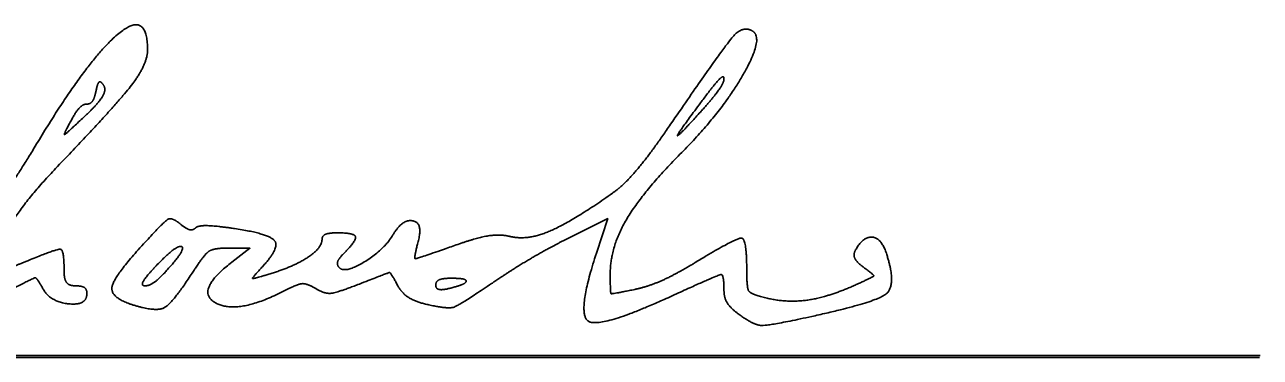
# Model space of a CAD drawing. Extents: x 0 to 82.7, y -0.2 to 22.
# Drawn here: x 77.95 to 79.188, y 8.223 to 8.557 of the extents above; entities that cross this region are included whole.
import ezdxf

# ---------------------------------------------------------------- set-up
doc = ezdxf.new("R2010")
doc.units = 0
doc.layers.add('SH_Data', color=7, linetype='Continuous')
doc.layers.add('SH_Text', color=7, linetype='Continuous')

msp = doc.modelspace()

# ---------------------------------------------------------------- linework, layer by layer
at = {"layer": 'SH_Data'}
for p, q in [((75.6876, 8.2227), (79.1876, 8.2227)), ((75.6883, 8.2245), (79.1883, 8.2245))]:
    msp.add_line(p, q, dxfattribs=at)
at = {"layer": 'SH_Text'}
msp.add_line((78.0294, 8.4955), (78.0294, 8.4955), dxfattribs=at)
for points in [[(78.4958, 8.3427), (78.5345, 8.362), (78.5231, 8.3273)], [(78.1551, 8.3324), (78.1759, 8.3322), (78.1576, 8.3181)]]:
    msp.add_lwpolyline(points, dxfattribs=at)
for points in [[(78.0733, 8.5315), (78.0733, 8.5728), (78.0117, 8.5197), (77.9607, 8.4346)], [(78.6796, 8.5502), (78.67, 8.5562), (78.65, 8.5334), (78.5974, 8.4567)], [(78.6086, 8.4284), (78.6474, 8.4676), (78.6913, 8.543), (78.6796, 8.5502)], [(77.9812, 8.4123), (78.0405, 8.4743), (78.0733, 8.5168), (78.0733, 8.5315)], [(78.0108, 8.4652), (78.0238, 8.4774), (78.0321, 8.4911), (78.0294, 8.4955)], [(78.0294, 8.4955), (78.0264, 8.5003), (78.0232, 8.4981), (78.0217, 8.4902)], [(78.6509, 8.5024), (78.6509, 8.4985), (78.6403, 8.4835), (78.6273, 8.469)], [(78.6344, 8.4875), (78.6435, 8.4995), (78.6509, 8.5062), (78.6509, 8.5024)], [(78.0217, 8.4902), (78.0202, 8.4829), (78.016, 8.4769), (78.0122, 8.4769)], [(78.6273, 8.469), (78.6027, 8.4417), (78.6058, 8.4496), (78.6344, 8.4875)], [(78.0122, 8.4769), (78.0085, 8.4769), (78.0014, 8.4693), (77.9964, 8.4599)], [(77.9964, 8.4599), (77.9888, 8.4458), (77.9913, 8.4467), (78.0108, 8.4652)], [(78.5974, 8.4567), (78.577, 8.4268), (78.5507, 8.3956), (78.5391, 8.3874)], [(77.9607, 8.4346), (77.9382, 8.397), (77.9164, 8.3735), (77.876, 8.3431)], [(78.5369, 8.3066), (78.5369, 8.3335), (78.5695, 8.3888), (78.6086, 8.4284)], [(77.9239, 8.3123), (77.9154, 8.3207), (77.9481, 8.3777), (77.9812, 8.4123)], [(78.5391, 8.3874), (78.4982, 8.3586), (78.4535, 8.3398), (78.4362, 8.3441)], [(78.106, 8.3566), (78.0977, 8.3635), (78.09, 8.3593), (78.0692, 8.3365)], [(78.3447, 8.3401), (78.3493, 8.3578), (78.3287, 8.3618), (78.3188, 8.3451)], [(78.1212, 8.3525), (78.1186, 8.35), (78.1118, 8.3518), (78.106, 8.3566)], [(78.1604, 8.352), (78.1414, 8.3548), (78.1237, 8.3551), (78.1212, 8.3525)], [(78.1854, 8.3104), (78.2056, 8.3316), (78.1966, 8.3466), (78.1604, 8.352)], [(78.2633, 8.3477), (78.255, 8.3477), (78.2481, 8.3447), (78.2481, 8.341)], [(78.2695, 8.3266), (78.2828, 8.3399), (78.2805, 8.3477), (78.2633, 8.3477)], [(78.3188, 8.3451), (78.31, 8.3304), (78.2713, 8.3068), (78.2655, 8.3126)], [(78.4362, 8.3441), (78.4268, 8.3465), (78.4042, 8.3431), (78.3859, 8.3367)], [(78.0692, 8.3365), (78.0396, 8.3042), (78.0357, 8.2827), (78.0581, 8.2755)], [(78.0809, 8.3135), (78.1018, 8.3358), (78.1127, 8.3322), (78.0924, 8.3098)], [(78.2481, 8.341), (78.2481, 8.3324), (78.2194, 8.3136), (78.1949, 8.3062)], [(78.3859, 8.3367), (78.3431, 8.3216), (78.3399, 8.3219), (78.3447, 8.3401)], [(78.418, 8.2968), (78.4395, 8.3114), (78.4745, 8.3321), (78.4958, 8.3427)], [(78.6737, 8.3094), (78.6737, 8.3415), (78.6639, 8.3433), (78.6228, 8.3183)], [(78.814, 8.326), (78.809, 8.3418), (78.7915, 8.3448), (78.7832, 8.3314)], [(77.9897, 8.3085), (77.9897, 8.33), (77.9831, 8.3322), (77.9541, 8.32)], [(78.1171, 8.306), (78.1299, 8.3258), (78.1395, 8.3325), (78.1551, 8.3324)], [(78.2655, 8.3126), (78.2628, 8.3154), (78.2646, 8.3216), (78.2695, 8.3266)], [(78.5231, 8.3273), (78.5031, 8.2664), (78.527, 8.2515), (78.5948, 8.2826)], [(78.7421, 8.2645), (78.8036, 8.278), (78.8237, 8.2953), (78.814, 8.326)], [(78.7832, 8.3314), (78.7802, 8.3266), (78.7834, 8.3185), (78.7902, 8.3135)], [(77.9541, 8.32), (77.9393, 8.3139), (77.9257, 8.3104), (77.9239, 8.3123)], [(78.0011, 8.2945), (77.9949, 8.2945), (77.9897, 8.3008), (77.9897, 8.3085)], [(78.0708, 8.2945), (78.0666, 8.2945), (78.0711, 8.3031), (78.0809, 8.3135)], [(78.0924, 8.3098), (78.0848, 8.3014), (78.0751, 8.2945), (78.0708, 8.2945)], [(78.1576, 8.3181), (78.1199, 8.2892), (78.1636, 8.2653), (78.2101, 8.2894)], [(78.1949, 8.3062), (78.1794, 8.3015), (78.1777, 8.3022), (78.1854, 8.3104)], [(78.2855, 8.2963), (78.3149, 8.3079), (78.317, 8.3078), (78.3241, 8.2946)], [(78.6228, 8.3183), (78.6028, 8.3061), (78.5752, 8.2938), (78.5616, 8.2909)], [(78.6928, 8.2824), (78.6779, 8.2862), (78.6737, 8.2921), (78.6737, 8.3094)], [(78.7902, 8.3135), (78.8014, 8.3054), (78.8008, 8.3036), (78.7845, 8.2962)], [(77.9375, 8.2912), (77.9596, 8.3027), (77.9622, 8.3027), (77.9685, 8.2915)], [(78.0581, 8.2755), (78.0814, 8.2681), (78.0983, 8.2768), (78.1171, 8.306)], [(78.2101, 8.2894), (78.2233, 8.2963), (78.233, 8.297), (78.2418, 8.2917)], [(78.2418, 8.2917), (78.2507, 8.2863), (78.2635, 8.2877), (78.2855, 8.2963)], [(78.3552, 8.2754), (78.3745, 8.2711), (78.3858, 8.275), (78.418, 8.2968)], [(78.3621, 8.2952), (78.3621, 8.299), (78.369, 8.3021), (78.3773, 8.3021)], [(78.3773, 8.3021), (78.3857, 8.3021), (78.3925, 8.3008), (78.3925, 8.2992)], [(78.3925, 8.2992), (78.3925, 8.2976), (78.3857, 8.2945), (78.3773, 8.2923)], [(78.5616, 8.2909), (78.5385, 8.2861), (78.5369, 8.2871), (78.5369, 8.3066)], [(78.5948, 8.2826), (78.645, 8.3055), (78.6509, 8.3063), (78.6509, 8.2897)], [(78.7845, 8.2962), (78.7567, 8.2835), (78.714, 8.2771), (78.6928, 8.2824)], [(77.9685, 8.2915), (77.9759, 8.2783), (78.0125, 8.2745), (78.0125, 8.2869)], [(78.0125, 8.2869), (78.0125, 8.2911), (78.0074, 8.2945), (78.0011, 8.2945)], [(78.3241, 8.2946), (78.3282, 8.2869), (78.3422, 8.2782), (78.3552, 8.2754)], [(78.3773, 8.2923), (78.369, 8.2901), (78.3621, 8.2915), (78.3621, 8.2952)], [(78.6509, 8.2897), (78.6509, 8.2828), (78.6569, 8.2727), (78.6642, 8.2671)], [(78.6642, 8.2671), (78.6802, 8.255), (78.6967, 8.2544), (78.7421, 8.2645)]]:
    msp.add_open_spline(points, degree=2, dxfattribs=at)

doc.saveas('drawing.dxf')
